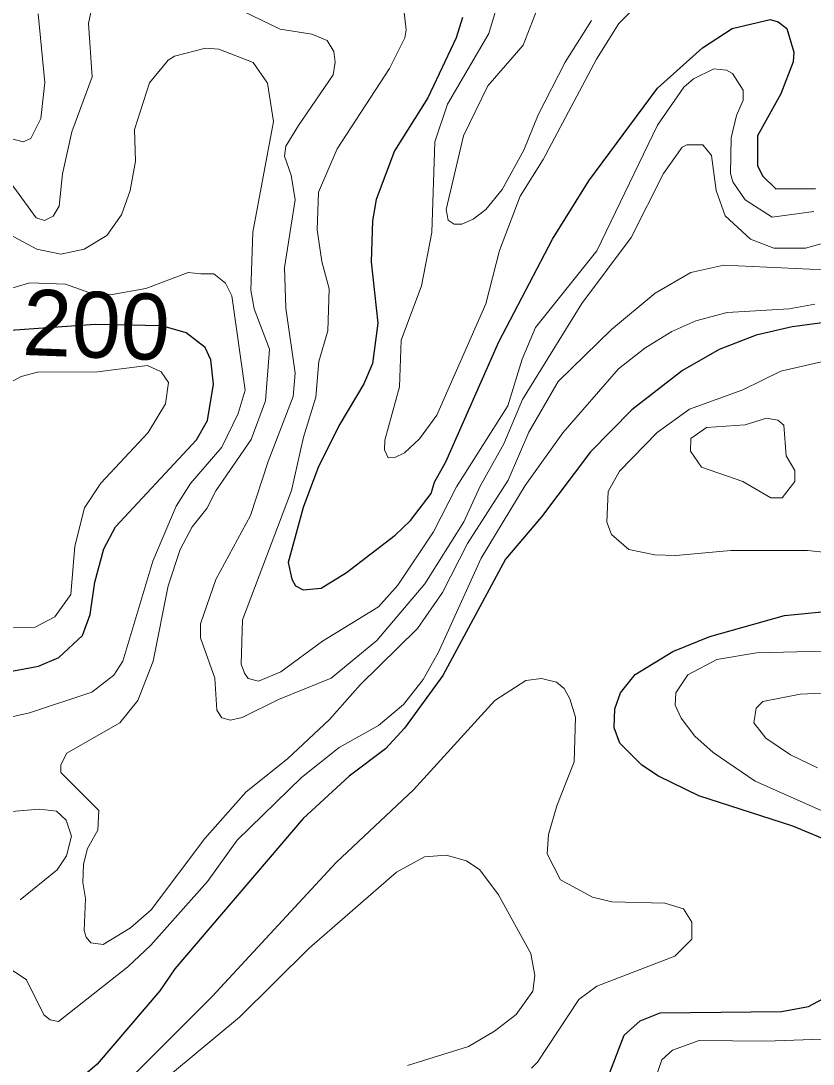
# Model space of a CAD drawing. Extents: x 673.6 to 698.9, y 7012 to 7040.1.
# Drawn here: x 689.57 to 690.532, y 7018.948 to 7020.215 of the extents above; entities that cross this region are included whole.
import ezdxf
from ezdxf.enums import TextEntityAlignment as Align

# ---------------------------------------------------------------- set-up
doc = ezdxf.new("R2010")
doc.units = 0
doc.header["$LTSCALE"] = 0.032
doc.layers.add('1', color=7, linetype='Continuous', lineweight=25)
doc.layers.add('2', color=7, linetype='Continuous', lineweight=13)
doc.layers.add('61', color=7, linetype='Continuous')

msp = doc.modelspace()

# ---------------------------------------------------------------- linework, layer by layer
at = {"layer": '1'}
for points in [[(690.1061, 7020.2191), (690.0986, 7020.1942), (690.0639, 7020.1214), (690.0235, 7020.0573), (690.0012, 7019.9982), (689.9968, 7019.9722), (689.9953, 7019.9224), (690.0034, 7019.8477), (689.9969, 7019.7988), (689.9864, 7019.7741), (689.9571, 7019.7253), (689.9313, 7019.6739), (689.9129, 7019.6239), (689.8944, 7019.5571), (689.8991, 7019.537), (689.9033, 7019.5288), (689.9128, 7019.5242), (689.9347, 7019.5259), (689.9653, 7019.5451), (690.0245, 7019.5903), (690.0431, 7019.6081), (690.0681, 7019.6411), (690.0721, 7019.6547), (690.086, 7019.6793), (690.1501, 7019.8254), (690.2156, 7019.95), (690.2594, 7020.0207)], [(690.2594, 7020.0207), (690.3431, 7020.1331), (690.3976, 7020.1821), (690.4337, 7020.2058), (690.4796, 7020.2166), (690.4893, 7020.214)], [(690.4893, 7020.214), (690.4999, 7020.2057), (690.5086, 7020.1768), (690.5077, 7020.1651), (690.4928, 7020.1264), (690.4644, 7020.0753), (690.4642, 7020.0395), (690.4704, 7020.0267), (690.4867, 7020.0109), (690.5346, 7020.0115)], [(689.741, 7019.8445), (689.6602, 7019.8461), (689.5051, 7019.8355)], [(690.5523, 7019.8493), (690.5063, 7019.8433), (690.4627, 7019.8334), (690.4176, 7019.8157), (690.3732, 7019.7902), (690.3119, 7019.7428), (690.2614, 7019.6916), (690.2022, 7019.6127), (690.1585, 7019.5614), (690.0821, 7019.4201), (690.0358, 7019.356), (690.0127, 7019.3311), (689.9686, 7019.2978), (689.9126, 7019.2465), (689.7567, 7019.0637), (689.7386, 7019.0372), (689.6625, 7018.948), (689.6185, 7018.9098)], [(689.7964, 7019.7298), (689.8037, 7019.7737), (689.8005, 7019.8035), (689.7936, 7019.8184), (689.7708, 7019.8363), (689.741, 7019.8445)], [(689.5479, 7019.4233), (689.5913, 7019.4313), (689.6161, 7019.4417), (689.6447, 7019.4685), (689.654, 7019.4939), (689.6599, 7019.5334), (689.6708, 7019.5738), (689.6849, 7019.6004), (689.783, 7019.7061), (689.7964, 7019.7298)], [(690.344, 7019.2978), (690.324, 7019.311), (690.2973, 7019.3377), (690.2903, 7019.3563), (690.2911, 7019.3793), (690.2978, 7019.3991), (690.3158, 7019.4212), (690.3614, 7019.449), (690.4065, 7019.4674), (690.4969, 7019.4928), (690.5629, 7019.4993)], [(690.5967, 7019.1657), (690.586, 7019.1887), (690.5578, 7019.216), (690.5073, 7019.2368), (690.393, 7019.274), (690.344, 7019.2978)], [(690.2849, 7018.938), (690.3026, 7018.9832), (690.3218, 7019.0005), (690.3461, 7019.0103), (690.4936, 7019.0121), (690.5263, 7019.0179), (690.5556, 7019.0337)]]:
    msp.add_lwpolyline(points, dxfattribs=at)
at = {"layer": '2'}
for points in [[(690.3255, 7020.2413), (690.2959, 7020.2116), (690.269, 7020.1686), (690.2039, 7020.0466), (690.1761, 7020.0022), (690.1512, 7019.9362), (690.1343, 7019.8715), (690.0748, 7019.736), (690.0538, 7019.7075), (690.0358, 7019.6904), (690.0238, 7019.6846), (690.0157, 7019.6843), (690.0113, 7019.6941), (690.0117, 7019.7056), (690.0297, 7019.7706), (690.0315, 7019.8271), (690.0564, 7019.8933), (690.0691, 7019.9578), (690.0725, 7020.0679), (690.088, 7020.114), (690.1383, 7020.1998), (690.1546, 7020.2554)], [(690.5329, 7019.9834), (690.482, 7019.9768), (690.4494, 7019.9975), (690.4345, 7020.0196), (690.4316, 7020.0298), (690.4325, 7020.0728), (690.4387, 7020.1001), (690.447, 7020.1186), (690.4471, 7020.1307), (690.4338, 7020.151), (690.4267, 7020.1552), (690.4114, 7020.1567), (690.3868, 7020.1448), (690.3749, 7020.1345), (690.343, 7020.0882), (690.2694, 7019.9359), (690.1948, 7019.8425), (690.1787, 7019.804), (690.1612, 7019.7475), (690.0989, 7019.6491), (690.071, 7019.5946), (690.0277, 7019.5295), (690.0041, 7019.5035), (689.9363, 7019.4617), (689.8856, 7019.4246), (689.8585, 7019.4131), (689.846, 7019.4163), (689.8415, 7019.423), (689.8375, 7019.4336), (689.839, 7019.4875), (689.8984, 7019.6446), (689.913, 7019.7094), (689.928, 7019.758), (689.9318, 7019.8015), (689.9426, 7019.8387), (689.9443, 7019.8896), (689.9354, 7019.9227), (689.9295, 7019.9612), (689.9312, 7020.0068), (689.9541, 7020.0597), (690.0176, 7020.1571), (690.0361, 7020.1943), (690.0379, 7020.204), (690.0337, 7020.2392)], [(690.2627, 7020.2153), (690.2308, 7020.1647), (690.1981, 7020.1008), (690.1808, 7020.0578), (690.1544, 7020.0101), (690.1343, 7019.986), (690.1192, 7019.9741), (690.1053, 7019.9679), (690.0962, 7019.9681), (690.0889, 7019.973), (690.0865, 7019.9858), (690.1072, 7020.0752), (690.137, 7020.136), (690.18, 7020.1855), (690.2023, 7020.2442)], [(689.5437, 7020.0369), (689.5886, 7019.9758), (689.5988, 7019.9727), (689.6091, 7019.9779), (689.6164, 7019.9899), (689.6207, 7020.0293), (689.6318, 7020.0804), (689.6566, 7020.1472), (689.6519, 7020.2118), (689.655, 7020.225)], [(689.591, 7020.2236), (689.5991, 7020.14), (689.5941, 7020.0965), (689.5822, 7020.072), (689.5727, 7020.0681), (689.559, 7020.0719)], [(689.8396, 7020.2267), (689.8848, 7020.205), (689.9234, 7020.199), (689.9417, 7020.191), (689.95, 7020.1777), (689.9517, 7020.1647), (689.9491, 7020.1494), (689.907, 7020.088), (689.8917, 7020.0628), (689.8901, 7020.0506), (689.8981, 7020.0277), (689.903, 7019.9977), (689.89, 7019.9153), (689.8917, 7019.8659), (689.9031, 7019.787), (689.9006, 7019.7587), (689.8702, 7019.6798), (689.8489, 7019.6143), (689.8068, 7019.5367), (689.7882, 7019.4828), (689.7882, 7019.4659), (689.8053, 7019.4169), (689.8079, 7019.3778), (689.8139, 7019.3687), (689.8244, 7019.3657), (689.8388, 7019.3691), (689.8826, 7019.3908), (689.9466, 7019.4168), (690.0021, 7019.4626), (690.0606, 7019.5312), (690.1078, 7019.6065), (690.1274, 7019.6501), (690.1562, 7019.7015), (690.1791, 7019.7553), (690.2511, 7019.8718), (690.3111, 7019.9519), (690.3501, 7020.0298), (690.3729, 7020.0617)], [(689.8104, 7020.1806), (689.7941, 7020.182), (689.7563, 7020.172), (689.7488, 7020.1674), (689.7263, 7020.1396), (689.7078, 7020.083)], [(690.5451, 7019.9127), (690.4233, 7019.9184), (690.3835, 7019.9094), (690.3401, 7019.8845), (690.2869, 7019.8403), (690.2221, 7019.777), (690.1868, 7019.7154), (690.1614, 7019.6574), (690.1121, 7019.5801), (690.082, 7019.5208), (690.0517, 7019.4769), (689.9818, 7019.4086), (689.9445, 7019.3664), (689.8936, 7019.3189), (689.8437, 7019.2788), (689.7934, 7019.2222), (689.7282, 7019.1353), (689.7032, 7019.1136), (689.6698, 7019.0934), (689.6549, 7019.0953), (689.6494, 7019.1021), (689.6469, 7019.1102), (689.6486, 7019.149), (689.6452, 7019.1684), (689.6461, 7019.1909), (689.6508, 7019.2097), (689.6633, 7019.2321), (689.6647, 7019.2562), (689.6183, 7019.3023), (689.6184, 7019.3114), (689.6256, 7019.3258), (689.6901, 7019.3625), (689.7121, 7019.3898), (689.7306, 7019.4372), (689.7488, 7019.5289), (689.7634, 7019.5728), (689.7781, 7019.6006), (689.7959, 7019.6229), (689.8065, 7019.6442), (689.8497, 7019.7064), (689.8669, 7019.7537), (689.8719, 7019.8161), (689.8532, 7019.8654), (689.849, 7019.8881), (689.8515, 7019.9582), (689.8768, 7020.0926), (689.8692, 7020.1393), (689.8519, 7020.1645), (689.8104, 7020.1806)], [(689.7078, 7020.083), (689.7092, 7020.0446), (689.7026, 7020.0088), (689.692, 7019.9793), (689.6743, 7019.9543), (689.6468, 7019.9379), (689.6185, 7019.9316), (689.5893, 7019.9379), (689.5262, 7019.9713)], [(690.3729, 7020.0617), (690.3785, 7020.0646), (690.3978, 7020.0644), (690.4084, 7020.0515), (690.4143, 7020.0089), (690.4251, 7019.9782)], [(690.4251, 7019.9782), (690.456, 7019.9498), (690.4841, 7019.9388), (690.5225, 7019.9389), (690.6682, 7019.9793)], [(689.5241, 7019.8804), (689.581, 7019.897), (689.6242, 7019.8954), (689.6583, 7019.8832), (689.6807, 7019.8825), (689.7216, 7019.8899), (689.773, 7019.9092), (689.7886, 7019.9078), (689.8043, 7019.9078), (689.8184, 7019.8966), (689.8259, 7019.8811), (689.8423, 7019.7664), (689.8337, 7019.7381), (689.814, 7019.6972), (689.7761, 7019.6532), (689.7585, 7019.6257), (689.7302, 7019.559), (689.6938, 7019.4372), (689.6829, 7019.4205), (689.6563, 7019.3997), (689.5805, 7019.3748), (689.5261, 7019.3623)], [(689.5594, 7019.0623), (689.5768, 7019.0504), (689.5978, 7019.0079), (689.6054, 7019.0019), (689.6155, 7018.9997), (689.7, 7019.066), (689.7279, 7019.0923), (689.7965, 7019.17), (689.8326, 7019.2198), (689.9105, 7019.2963), (689.9565, 7019.3325), (690.0043, 7019.3594), (690.0344, 7019.3849), (690.0582, 7019.4153), (690.0771, 7019.4485), (690.1287, 7019.5624), (690.1821, 7019.6507), (690.2278, 7019.7146), (690.2957, 7019.7924), (690.3274, 7019.8175), (690.3603, 7019.8379), (690.3894, 7019.8509), (690.4274, 7019.8608), (690.5026, 7019.8654), (690.5341, 7019.8708)], [(690.5525, 7019.8032), (690.4927, 7019.7895), (690.4465, 7019.7669), (690.3818, 7019.7435), (690.3423, 7019.7149), (690.2968, 7019.668), (690.2829, 7019.6435), (690.2814, 7019.6063), (690.2871, 7019.5913), (690.308, 7019.5729), (690.3396, 7019.5667), (690.3653, 7019.5658), (690.4321, 7019.5716), (690.5252, 7019.5716), (690.5635, 7019.5676)], [(689.5327, 7019.4779), (689.5875, 7019.4788), (689.6114, 7019.4912), (689.6308, 7019.5184), (689.6354, 7019.5769), (689.6474, 7019.6236), (689.6671, 7019.6536), (689.7245, 7019.7152), (689.7457, 7019.7498), (689.7494, 7019.7759), (689.7401, 7019.7889), (689.7238, 7019.7966), (689.663, 7019.7889), (689.5902, 7019.7884), (689.5702, 7019.7831), (689.5561, 7019.7756)], [(690.5777, 7019.4502), (690.4629, 7019.4475), (690.4151, 7019.4395), (690.3796, 7019.4209), (690.3651, 7019.3988), (690.3642, 7019.3838), (690.3716, 7019.368), (690.3881, 7019.3464), (690.4105, 7019.3264), (690.4613, 7019.2917), (690.5625, 7019.2469)], [(690.1899, 7018.9432), (690.1974, 7018.9504), (690.2473, 7019.0266), (690.2691, 7019.0428), (690.3638, 7019.0793), (690.3844, 7019.0997), (690.3846, 7019.1203), (690.3746, 7019.1368), (690.3518, 7019.1434), (690.2873, 7019.145), (690.2639, 7019.1506), (690.2252, 7019.1718), (690.2089, 7019.2036), (690.2106, 7019.2269), (690.2206, 7019.2617), (690.2417, 7019.3152), (690.2433, 7019.3694), (690.2366, 7019.3915), (690.2294, 7019.404), (690.2204, 7019.412), (690.202, 7019.4163), (690.1831, 7019.4141), (690.1453, 7019.3896), (690.0466, 7019.2813), (689.9527, 7019.193), (689.8023, 7019.0303), (689.6767, 7018.9046)], [(690.5373, 7019.308), (690.5044, 7019.3238), (690.4746, 7019.3438), (690.4598, 7019.3626), (690.4627, 7019.3805), (690.4708, 7019.3885), (690.5162, 7019.3974), (690.685, 7019.4048)], [(689.5142, 7019.2512), (689.5925, 7019.2577), (689.6134, 7019.2552), (689.625, 7019.2444), (689.6315, 7019.225), (689.6255, 7019.2011), (689.6142, 7019.184), (689.5692, 7019.1474)], [(690.0393, 7018.9462), (690.1135, 7018.9693), (690.1448, 7018.9879), (690.1713, 7019.0082), (690.1917, 7019.0366), (690.194, 7019.0556), (690.189, 7019.0824), (690.1499, 7019.1538), (690.127, 7019.184), (690.111, 7019.1947), (690.0864, 7019.2017), (690.0601, 7019.1998), (690.0262, 7019.1811), (689.9199, 7019.0887), (689.8356, 7019.0052), (689.7539, 7018.9375)], [(690.5876, 7018.9799), (690.4746, 7018.9759), (690.3935, 7018.9766), (690.3612, 7018.9649), (690.3482, 7018.9531), (690.3404, 7018.9309)]]:
    msp.add_lwpolyline(points, dxfattribs=at)
msp.add_lwpolyline([(690.4961, 7019.7239), (690.489, 7019.7301), (690.4752, 7019.7325), (690.4492, 7019.7242), (690.4022, 7019.7211), (690.3833, 7019.708), (690.3831, 7019.6925), (690.3965, 7019.673), (690.4466, 7019.6557), (690.4807, 7019.6359), (690.4942, 7019.6358), (690.5097, 7019.6555), (690.5096, 7019.6691), (690.499, 7019.6868)], close=True, dxfattribs=at)

# ---------------------------------------------------------------- texts
at = {"layer": '61'}
msp.add_text('200', height=0.08, rotation=357.841, dxfattribs=at).set_placement((689.6601, 7019.806), align=Align.CENTER)

doc.saveas('drawing.dxf')
